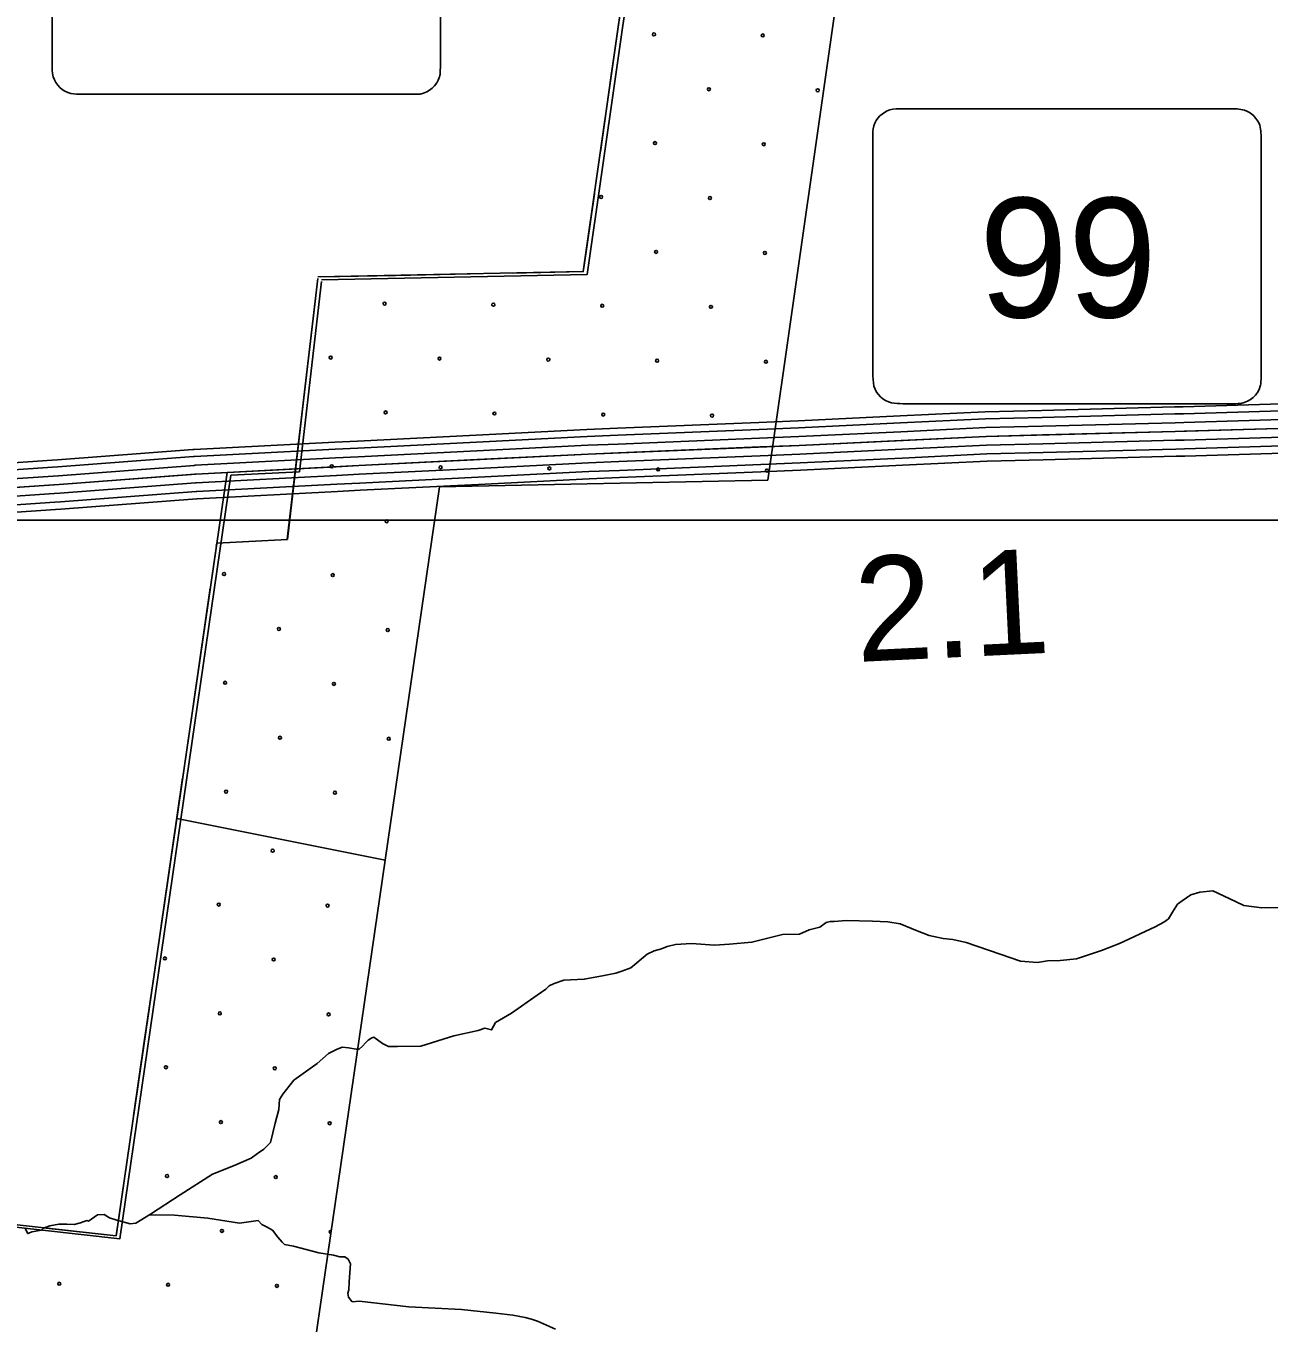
# Model space of a CAD drawing. Extents: x 1551132 to 1791609, y 378168 to 563823.
# Drawn here: x 1638110 to 1642504, y 466513 to 471098 of the extents above; entities that cross this region are included whole.
import ezdxf

# ---------------------------------------------------------------- set-up
doc = ezdxf.new("R2010")
doc.units = 0
for name, color, linetype in [('DESIGN - EROSION CONTROL - Devices', 7, 'Continuous'), ('DESIGN - ROW - Right-of-Way Linework', 7, 'Continuous'), ('DESIGN - ROW - Slope Lines', 7, 'Continuous'), ('DESIGN - SCRATCH - User 1', 7, 'Continuous'), ('DESIGN - TRAFFIC CONTROL PERMANENT - Pavement Marking Text', 7, 'Continuous'), ('DESIGN - TRAFFIC CONTROL PERMANENT - Signalization', 7, 'Continuous'), ('DESIGN - TRANSPORTATION - Text', 7, 'Continuous'), ('SURVEY - CENTERLINE - Preliminary Text', 7, 'Continuous'), ('SURVEY - VEGETATION - Features with Text', 7, 'Continuous')]:
    doc.layers.add(name, color=color, linetype=linetype)

msp = doc.modelspace()

# ---------------------------------------------------------------- linework, layer by layer
at = {"layer": 'DESIGN - EROSION CONTROL - Devices'}
for centre in [(1640329.602, 471068.598), (1640329.602, 471068.598), (1640714.155, 471064.865), (1640714.155, 471064.865), (1640523.745, 470874.455), (1640523.745, 470874.455), (1640908.298, 470870.721), (1640908.298, 470870.721), (1640333.335, 470684.045), (1640333.335, 470684.045), (1640717.888, 470680.312), (1640717.888, 470680.312), (1640142.926, 470493.636), (1640142.926, 470493.636), (1640527.478, 470489.902), (1640527.478, 470489.902), (1640337.069, 470299.492), (1640337.069, 470299.492), (1640721.622, 470295.759), (1640721.622, 470295.759), (1639377.553, 470116.55), (1639377.553, 470116.55), (1639762.106, 470112.816), (1639762.106, 470112.816), (1640146.659, 470109.083), (1640146.659, 470109.083), (1640531.212, 470105.349), (1640531.212, 470105.349), (1639187.143, 469926.14), (1639187.143, 469926.14), (1639571.696, 469922.406), (1639571.696, 469922.406), (1639956.249, 469918.673), (1639956.249, 469918.673), (1640340.802, 469914.939), (1640340.802, 469914.939), (1640725.355, 469911.206), (1640725.355, 469911.206), (1639381.287, 469731.997), (1639381.287, 469731.997), (1639765.84, 469728.263), (1639765.84, 469728.263), (1640150.393, 469724.53), (1640150.393, 469724.53), (1640534.946, 469720.796), (1640534.946, 469720.796), (1639190.877, 469541.587), (1639190.877, 469541.587), (1639575.43, 469537.853), (1639575.43, 469537.853), (1639959.983, 469534.12), (1639959.983, 469534.12), (1640344.536, 469530.386), (1640344.536, 469530.386), (1640729.089, 469526.653), (1640729.089, 469526.653), (1639385.02, 469347.444), (1639385.02, 469347.444), (1638810.058, 469160.768), (1638810.058, 469160.768), (1639194.61, 469157.034), (1639194.61, 469157.034), (1639004.201, 468966.624), (1639004.201, 468966.624), (1639388.754, 468962.891), (1639388.754, 468962.891), (1638813.791, 468776.215), (1638813.791, 468776.215), (1639198.344, 468772.481), (1639198.344, 468772.481), (1639007.934, 468582.071), (1639007.934, 468582.071), (1639392.487, 468578.338), (1639392.487, 468578.338), (1638817.525, 468391.662), (1638817.525, 468391.662), (1639202.078, 468387.928), (1639202.078, 468387.928), (1638981.981, 468182.724), (1638981.981, 468182.724), (1638791.572, 467992.314), (1638791.572, 467992.314), (1639176.125, 467988.58), (1639176.125, 467988.58), (1638601.162, 467801.904), (1638601.162, 467801.904), (1638985.715, 467798.171), (1638985.715, 467798.171), (1638795.305, 467607.761), (1638795.305, 467607.761), (1639179.858, 467604.027), (1639179.858, 467604.027), (1638604.895, 467417.351), (1638604.895, 467417.351), (1638989.448, 467413.618), (1638989.448, 467413.618), (1638799.039, 467223.208), (1638799.039, 467223.208), (1639183.592, 467219.474), (1639183.592, 467219.474), (1638608.629, 467032.798), (1638608.629, 467032.798), (1638993.182, 467029.065), (1638993.182, 467029.065), (1638802.772, 466838.655), (1638802.772, 466838.655), (1638227.81, 466651.979), (1638227.81, 466651.979), (1638612.363, 466648.245), (1638612.363, 466648.245), (1638996.915, 466644.512), (1638996.915, 466644.512)]:
    msp.add_circle(centre, 5.28, dxfattribs=at)
msp.add_arc((1639187.325, 466834.921), 5.28, 70.197298, 273.263371, dxfattribs=at)
at = {"layer": 'DESIGN - ROW - Right-of-Way Linework'}
msp.add_lwpolyline([(1627163.786, 469351.64), (1655074.155, 469351.655)], dxfattribs=at)
at = {"layer": 'DESIGN - ROW - Slope Lines'}
for p, q in [((1638202.104, 471797.782), (1638202.122, 470965.988)), ((1639574.99, 470967.385), (1639574.972, 471787.337)), ((1638308.526, 470856.656), (1639465.124, 470856.681)), ((1642364.933, 470805.226), (1641208.068, 470805.201)), ((1641102.86, 470703.997), (1641102.878, 469872.212)), ((1642475.746, 469873.608), (1642475.728, 470693.552)), ((1641209.274, 469762.871), (1642365.881, 469762.896))]:
    msp.add_line(p, q, dxfattribs=at)
for centre, radius, start, end in [((1638476.215, 470965.28), 274.065, 179.852753, 189.896392), ((1638627.9, 470972.127), 947.081, 357.737344, 359.712789), ((1638292.744, 470947.246), 91.27, 198.572383, 254.431794), ((1639486.574, 470945.074), 89.389, 280.925536, 342.744564), ((1639505.625, 470936.241), 68.632, 345.070122, 358.743633), ((1638312.342, 471219.009), 362.376, 263.010922, 269.398631), ((1639475.578, 471391.414), 534.837, 268.879547, 272.994303), ((1641191.73, 470716.355), 89.766, 108.371172, 161.449489), ((1641198.693, 470645.114), 160.357, 86.648542, 102.700256), ((1642374.071, 470607.183), 198.249, 77.697225, 92.642714), ((1642386.2, 470715.716), 90.332, 20.262594, 70.52745), ((1641315.665, 470705.174), 212.779, 169.236144, 180.320814), ((1642222.189, 470697.89), 253.555, 359.016678, 11.167475), ((1641376.971, 469871.499), 274.065, 179.852747, 189.896386), ((1641528.656, 469878.345), 947.081, 357.737339, 359.712783), ((1641193.5, 469853.464), 91.27, 198.572378, 254.431789), ((1642387.33, 469851.293), 89.389, 280.925531, 342.744558), ((1642406.381, 469842.46), 68.632, 345.070117, 358.743628), ((1641213.098, 470125.228), 362.376, 263.010917, 269.398625), ((1642376.335, 470297.632), 534.837, 268.879542, 272.994297)]:
    msp.add_arc(centre, radius, start, end, dxfattribs=at)
at = {"layer": 'DESIGN - SCRATCH - User 1'}
for points in [[(1639141.139, 470211.127), (1640079.716, 470229.878), (1640384.544, 472360.592), (1640958.222, 472373.235)], [(1641110.21, 472137.254), (1640731.876, 469492.735), (1639571.32, 469469.55)], [(1639033.516, 469283.645), (1639141.38, 470205.569)], [(1639571.32, 469469.55), (1639379.507, 468149.841)], [(1637154.776, 469403.272), (1637164.034, 469243.159), (1636902.656, 466991.534), (1638428.562, 466821.364), (1638642.974, 468296.602)], [(1639379.507, 468149.841), (1638642.974, 468296.602), (1638784.255, 469268.636)], [(1638642.974, 468296.602), (1639379.507, 468149.841), (1639066.396, 465995.559), (1636551.589, 466276.015)]]:
    msp.add_lwpolyline(points, dxfattribs=at)
at = {"layer": 'DESIGN - TRAFFIC CONTROL PERMANENT - Pavement Marking Text'}
for points in [[(1640958.222, 472373.235), (1640384.544, 472360.592), (1640079.716, 470229.878), (1639141.139, 470211.127)], [(1640958.222, 472373.235), (1640384.544, 472360.592), (1640079.716, 470229.878), (1639141.139, 470211.127)], [(1640958.222, 472373.235), (1640384.544, 472360.592), (1640079.716, 470229.878), (1639141.139, 470211.127)], [(1640958.222, 472373.235), (1640384.544, 472360.592), (1640079.716, 470229.878), (1639141.139, 470211.127)], [(1640958.222, 472373.235), (1640384.544, 472360.592), (1640079.716, 470229.878), (1639141.139, 470211.127)], [(1640971.913, 472362.976), (1640398.235, 472350.334), (1640093.408, 470219.62), (1639154.83, 470200.869)], [(1639141.38, 470205.569), (1639063.265, 469532.676)], [(1639141.38, 470205.569), (1639063.265, 469532.676)], [(1639141.38, 470205.569), (1639063.265, 469532.676)], [(1639141.38, 470205.569), (1639063.265, 469532.676)], [(1639141.38, 470205.569), (1639063.265, 469532.676)], [(1639155.072, 470195.31), (1639076.956, 469522.418)], [(1639063.265, 469532.676), (1638820.796, 469520.026)], [(1639063.265, 469532.676), (1638820.796, 469520.026)], [(1639063.265, 469532.676), (1638820.796, 469520.026)], [(1639063.265, 469532.676), (1638820.796, 469520.026)], [(1639063.265, 469532.676), (1638820.796, 469520.026)], [(1638820.796, 469520.026), (1638428.562, 466821.364), (1636902.656, 466991.534), (1637164.034, 469243.159), (1637154.776, 469403.272)], [(1638820.796, 469520.026), (1638428.562, 466821.364), (1636902.656, 466991.534), (1637164.034, 469243.159), (1637154.776, 469403.272)], [(1638820.796, 469520.026), (1638428.562, 466821.364), (1636902.656, 466991.534), (1637164.034, 469243.159), (1637154.776, 469403.272)], [(1638820.796, 469520.026), (1638428.562, 466821.364), (1636902.656, 466991.534), (1637164.034, 469243.159), (1637154.776, 469403.272)], [(1638820.796, 469520.026), (1638428.562, 466821.364), (1636902.656, 466991.534), (1637164.034, 469243.159), (1637154.776, 469403.272)], [(1638834.487, 469509.767), (1638442.253, 466811.105), (1636916.347, 466981.275), (1637177.726, 469232.901), (1637168.468, 469393.013)], [(1639076.956, 469522.418), (1638834.487, 469509.767)]]:
    msp.add_lwpolyline(points, dxfattribs=at)
at = {"layer": 'DESIGN - TRANSPORTATION - Text'}
for points in [[(1639299.733, 467491.373), (1639309.833, 467503.299), (1639319.916, 467513.224), (1639331.983, 467521.124), (1639339.991, 467523.049), (1639369.765, 467500.74), (1639391.656, 467490.523), (1639423.63, 467490.223), (1639505.587, 467491.465), (1639621.842, 467528.441), (1639707.957, 467547.675), (1639732.015, 467555.467), (1639755.939, 467549.233), (1639770.172, 467575.142), (1639826.438, 467608.668), (1639916.961, 467671.928), (1639947.143, 467693.687), (1639959.243, 467705.588), (1639977.301, 467713.438), (1640011.383, 467725.138), (1640083.365, 467728.472), (1640153.438, 467741.847), (1640195.479, 467749.464), (1640215.537, 467757.297), (1640247.619, 467769.014), (1640306.018, 467816.549), (1640330.109, 467828.341), (1640356.167, 467836.116), (1640376.225, 467843.941), (1640406.274, 467851.675), (1640462.264, 467855.158), (1640544.146, 467848.383), (1640596.145, 467851.908), (1640676.151, 467859.175), (1640784.324, 467886.218), (1640844.297, 467887.66), (1640878.421, 467903.368), (1640916.479, 467913.035), (1640938.612, 467928.852), (1640952.636, 467932.727), (1640966.628, 467932.602), (1641008.627, 467936.211), (1641102.533, 467933.336), (1641156.473, 467930.836), (1641200.389, 467924.419), (1641260.112, 467899.827), (1641301.936, 467883.41), (1641351.802, 467872.934), (1641385.734, 467868.609), (1641433.608, 467858.151), (1641553.139, 467816.975), (1641624.862, 467792.274), (1641684.777, 467787.707), (1641720.81, 467793.383), (1641764.792, 467794.974), (1641822.799, 467800.449), (1641911.005, 467829.675), (1641975.196, 467855.118), (1642101.651, 467914.036), (1642131.775, 467929.786), (1642147.875, 467941.653), (1642162.083, 467965.554), (1642180.333, 467993.43), (1642196.424, 468005.305), (1642226.606, 468027.056), (1642258.672, 468036.773), (1642304.671, 468040.356), (1642362.387, 468013.772), (1642414.127, 467989.255), (1642478.001, 467980.646), (1642547.966, 467982.005)], [(1638106.644, 466849.439), (1638116.452, 466829.314), (1638120.469, 466831.28), (1638130.494, 466835.189), (1638164.526, 466840.889), (1638172.593, 466848.823), (1638194.651, 466856.631), (1638226.675, 466862.34), (1638254.657, 466862.081), (1638280.632, 466861.84), (1638302.673, 466867.648), (1638324.731, 466875.457), (1638330.706, 466873.398), (1638362.888, 466895.132), (1638386.888, 466896.907), (1638404.762, 466884.724), (1638430.662, 466876.474), (1638478.519, 466864.007), (1638498.518, 466865.823), (1638550.776, 466897.391), (1638655.34, 466966.526), (1638769.929, 467039.578), (1638844.152, 467068.937), (1638906.359, 467096.405), (1638928.492, 467112.222), (1638950.625, 467128.039), (1638974.824, 467151.856), (1638991.44, 467219.808), (1639003.873, 467267.767), (1639006.207, 467303.802), (1639018.365, 467321.719), (1639056.797, 467371.437), (1639139.287, 467430.763), (1639179.586, 467466.448), (1639207.694, 467480.206), (1639227.752, 467488.04), (1639249.718, 467485.831), (1639277.659, 467481.565), (1639287.65, 467481.473), (1639299.733, 467491.373)], [(1638548.759, 466896.174), (1638634.69, 466894.607), (1638752.504, 466883.499), (1638864.268, 466866.432), (1638930.308, 466875.832), (1638944.166, 466861.682), (1638960.074, 466853.523), (1638981.949, 466841.298), (1638999.715, 466817.097), (1639015.531, 466798.922), (1639023.456, 466790.838), (1639055.372, 466784.53), (1639145.095, 466761.663), (1639196.985, 466753.171), (1639218.91, 466746.954), (1639236.893, 466746.787), (1639248.809, 466738.662), (1639256.659, 466722.562), (1639252.067, 466658.51), (1639251.809, 466630.468), (1639247.701, 466618.484), (1639249.576, 466604.442), (1639263.417, 466588.291), (1639287.416, 466590.075), (1639463.104, 466570.408), (1639648.883, 466560.674), (1639770.68, 466547.524), (1639830.57, 466540.957), (1639874.469, 466532.532), (1639896.394, 466526.324), (1639918.318, 466520.107), (1639982.008, 466491.473)]]:
    msp.add_lwpolyline(points, dxfattribs=at)
at = {"layer": 'SURVEY - CENTERLINE - Preliminary Text'}
for points in [[(1642700.313, 469767.026), (1642200.55, 469752.225)], [(1641199.64, 469719.516), (1640839.598, 469702.348), (1640700.727, 469696.598)], [(1641701.07, 469739.1), (1641500.733, 469733.883), (1641199.623, 469719.516)], [(1641701.711, 469714.391), (1641501.649, 469709.174), (1641200.806, 469694.832)], [(1642200.575, 469752.225), (1642169.909, 469751.325), (1641701.053, 469739.1)], [(1642201.308, 469727.525), (1642170.592, 469726.616), (1641701.695, 469714.391)], [(1642701.046, 469742.325), (1642201.283, 469727.525)], [(1642940.774, 469687.391), (1642172.317, 469664.64), (1641503.933, 469647.214), (1640843.457, 469615.713), (1640096.941, 469584.803), (1639286.335, 469544.318), (1638709.898, 469514.242), (1638227.443, 469477.516), (1637608.899, 469435.715), (1637046.387, 469395.53), (1636697.845, 469383.829), (1636645.58, 469378.229), (1636569.057, 469363.296), (1636417.569, 469317.761), (1636180.899, 469239.3), (1635922.072, 469140.964), (1635578.68, 468971.135), (1635201.005, 468765.496), (1634873.538, 468585.549), (1634479.864, 468380.019), (1634122.347, 468194.272)], [(1640201.188, 469675.914), (1640092.983, 469671.431), (1639701.05, 469651.855)], [(1640700.743, 469696.598), (1640201.18, 469675.914)], [(1640701.76, 469671.906), (1640202.197, 469651.222)], [(1641200.823, 469694.832), (1640840.698, 469677.656), (1640701.743, 469671.906)], [(1641702.52, 469683.407), (1641502.791, 469678.198), (1641202.281, 469663.864)], [(1642202.216, 469696.532), (1642171.459, 469695.632), (1641702.503, 469683.407)], [(1642701.963, 469711.333), (1642202.2, 469696.532)], [(1642702.88, 469680.349), (1642203.116, 469665.548)], [(1639201.537, 469626.729), (1638704.323, 469600.786), (1638700.115, 469600.47)], [(1639701.067, 469651.855), (1639281.91, 469630.921), (1639201.52, 469626.729)], [(1639702.3, 469627.171), (1639283.177, 469606.237), (1639202.803, 469602.045)], [(1640202.213, 469651.222), (1640094.107, 469646.738), (1639702.283, 469627.171)], [(1640703.043, 469640.93), (1640203.48, 469620.246)], [(1641202.298, 469663.864), (1640842.073, 469646.68), (1640703.026, 469640.93)], [(1641203.773, 469632.897), (1640843.457, 469615.713), (1640704.31, 469609.954)], [(1641703.328, 469652.414), (1641503.933, 469647.214), (1641203.756, 469632.897)], [(1641704.136, 469621.422), (1641505.074, 469616.23), (1641205.231, 469601.929)], [(1642203.133, 469665.548), (1642172.317, 469664.64), (1641703.311, 469652.414)], [(1642204.05, 469634.564), (1642173.175, 469633.647), (1641704.12, 469621.422)], [(1642703.796, 469649.365), (1642204.033, 469634.564)], [(1638700.182, 469600.47), (1638221.226, 469564.01), (1638202.36, 469562.735)], [(1638702.057, 469575.827), (1638223.001, 469539.359), (1638204.027, 469538.076)], [(1639202.82, 469602.045), (1638705.915, 469576.119), (1638702.007, 469575.819)], [(1639703.842, 469596.203), (1639284.751, 469575.278), (1639204.42, 469571.086)], [(1640203.497, 469620.246), (1640095.524, 469615.771), (1639703.825, 469596.203)], [(1640204.78, 469589.27), (1640096.941, 469584.803), (1639705.375, 469565.244)], [(1640704.326, 469609.954), (1640204.763, 469589.27)], [(1640705.61, 469578.978), (1640206.046, 469558.294)], [(1641205.248, 469601.929), (1640844.84, 469584.745), (1640705.593, 469578.978)], [(1641704.945, 469590.438), (1641506.216, 469585.254), (1641206.706, 469570.962)], [(1642204.958, 469603.572), (1642174.042, 469602.663), (1641704.928, 469590.438)], [(1642205.716, 469577.871), (1642174.75, 469576.954), (1641705.595, 469564.729)], [(1642704.713, 469618.372), (1642204.95, 469603.572)], [(1642705.479, 469592.672), (1642205.716, 469577.871)], [(1638202.377, 469562.735), (1637703.522, 469529.025)], [(1638204.044, 469538.076), (1637705.189, 469504.366)], [(1638704.415, 469544.91), (1638225.218, 469508.434), (1638206.118, 469507.15)], [(1639204.437, 469571.086), (1638707.907, 469545.185), (1638704.373, 469544.91)], [(1639206.053, 469540.127), (1638709.898, 469514.242), (1638706.748, 469514.001)], [(1639705.392, 469565.244), (1639286.335, 469544.318), (1639206.037, 469540.127)], [(1639706.942, 469534.285), (1639287.918, 469513.359), (1639207.653, 469509.167)], [(1640206.063, 469558.294), (1640098.357, 469553.836), (1639706.925, 469534.285)], [(1640706.893, 469548.003), (1640207.33, 469527.318)], [(1641206.723, 469570.962), (1640846.215, 469553.77), (1640706.876, 469548.003)], [(1641207.948, 469545.278), (1640847.356, 469528.077), (1640707.935, 469522.31)], [(1641705.611, 469564.729), (1641507.166, 469559.553), (1641207.931, 469545.278)], [(1638206.135, 469507.15), (1637707.28, 469473.441)], [(1638706.765, 469514.001), (1638227.443, 469477.516), (1638208.21, 469476.216)], [(1639207.67, 469509.167), (1638711.89, 469483.3), (1638709.123, 469483.092)], [(1639708.483, 469503.318), (1639289.493, 469482.4), (1639209.27, 469478.208)], [(1640207.346, 469527.318), (1640099.774, 469522.868), (1639708.466, 469503.318)], [(1640208.413, 469501.626), (1640100.941, 469497.176), (1639709.75, 469477.634)], [(1640707.951, 469522.31), (1640208.388, 469501.626)], [(1638208.227, 469476.216), (1637709.372, 469442.507)], [(1638210.318, 469445.282), (1637711.463, 469411.572)], [(1638709.115, 469483.092), (1638229.668, 469446.599), (1638210.302, 469445.282)], [(1638711.473, 469452.174), (1638231.884, 469415.673), (1638212.393, 469414.356)], [(1639209.287, 469478.208), (1638713.881, 469452.366), (1638711.49, 469452.182)], [(1639210.62, 469452.524), (1638715.54, 469426.698), (1638713.456, 469426.54)], [(1639709.766, 469477.634), (1639290.81, 469456.716), (1639210.611, 469452.524)], [(1638212.41, 469414.356), (1637713.555, 469380.647)], [(1638713.423, 469426.532), (1638233.726, 469390.022), (1638214.127, 469388.697)], [(1638214.143, 469388.697), (1637715.288, 469354.988)]]:
    msp.add_lwpolyline(points, dxfattribs=at)
at = {"layer": 'SURVEY - VEGETATION - Features with Text'}
for points in [[(1640215.139, 471176.478), (1640177.748, 470915.13)], [(1640177.748, 470915.138), (1640140.365, 470653.789)], [(1640119.116, 470505.302), (1640081.733, 470243.954)], [(1639680.034, 470221.895), (1639416.09, 470216.619)], [(1640081.733, 470243.962), (1640079.716, 470229.878), (1639829.997, 470224.886)], [(1639141.38, 470205.569), (1639110.939, 469943.32)], [(1639416.099, 470216.619), (1639152.155, 470211.344)], [(1639093.639, 469794.316), (1639034.324, 469283.386)], [(1639076.956, 469522.418), (1638834.487, 469509.767)], [(1638784.505, 469270.353), (1638782.821, 469258.769)], [(1639034.324, 469283.386), (1638784.505, 469270.353)], [(1638761.247, 469110.332), (1638723.273, 468849.067)], [(1638723.281, 468849.075), (1638685.307, 468587.81)], [(1638663.732, 468439.373), (1638625.758, 468178.107)], [(1638625.758, 468178.116), (1638587.784, 467916.859)], [(1638566.209, 467768.413), (1638528.235, 467507.148)], [(1638528.235, 467507.157), (1638490.269, 467245.9)], [(1638468.686, 467097.454), (1638430.72, 466836.189)], [(1638430.72, 466836.197), (1638428.562, 466821.364), (1638181.093, 466848.964)]]:
    msp.add_lwpolyline(points, dxfattribs=at)

# ---------------------------------------------------------------- texts
at = {"layer": 'DESIGN - ROW - Slope Lines'}
msp.add_text('99', height=422.4055, rotation=0.001253, dxfattribs=at).set_placement((1641478.821, 470067.981))
at = {"layer": 'DESIGN - TRAFFIC CONTROL PERMANENT - Signalization'}
msp.add_text('2.1', height=369.9914, rotation=2.731331, dxfattribs=at).set_placement((1641047.511, 468849.845))

doc.saveas('drawing.dxf')
